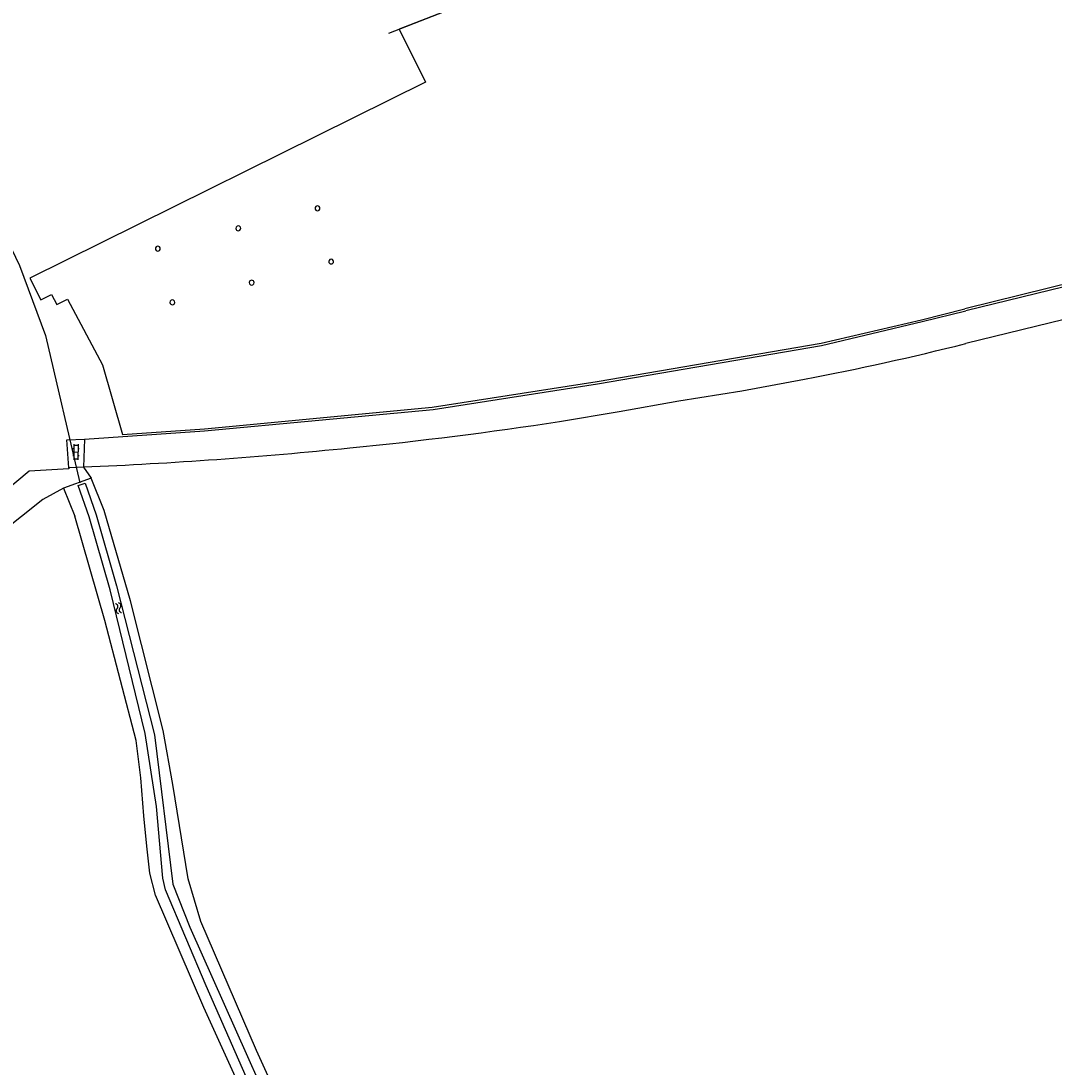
# Model space of a CAD drawing. Extents: x 135999 to 138000, y 396000 to 398501.
# Drawn here: x 136863.1 to 137012.8, y 397644 to 397795.7 of the extents above; entities that cross this region are included whole.
import ezdxf

# ---------------------------------------------------------------- set-up
doc = ezdxf.new("R2010")
doc.units = 0
for name, color, linetype in [('gg-afsc-draadraster', 7, 'Continuous'), ('gg-afsc-hekwerk', 7, 'Continuous'), ('gg-afsc-lijn draadraster', 7, 'Continuous'), ('gg-bbg-hoogspanningsmast', 7, 'Continuous'), ('gg-knt-bronhoudergrens', 7, 'Continuous'), ('gg-knt-onverhard', 7, 'Continuous'), ('gg-knt-verharding', 7, 'Continuous'), ('gg-kntw-bovenkant insteek waterloop', 7, 'Continuous'), ('gg-kwrk-duiker nz buis', 7, 'Continuous'), ('gt-symb-klinker verharding', 7, 'Continuous'), ('gt-symb-watersymbool', 7, 'Continuous'), ('gx-grn-maaiveld', 7, 'Continuous')]:
    doc.layers.add(name, color=color, linetype=linetype)

# ---------------------------------------------------------------- blocks, each defined once
blk = doc.blocks.new('gt0-WA')
at = {"layer": 'gt-symb-watersymbool'}
for centre, start, end in [((-0.32, 0.02), 28.0725, 151.9275), ((0.43, 0.42), 208.0725, 331.9275), ((-0.32, -0.43), 28.0725, 151.9275), ((0.43, -0.03), 208.0725, 331.9275)]:
    blk.add_arc(centre, 0.425, start, end, dxfattribs=at)
blk = doc.blocks.new('gt0-KL1')
at = {"layer": 'gt-symb-klinker verharding'}
for p, q in [((-1.15, 0.3), (1.15, 0.3)), ((-1, -0.3), (-1, 0.3)), ((-0.5, 0.3), (-0.5, 0.45)), ((0, -0.3), (0, 0.3)), ((0.5, 0.3), (0.5, 0.45)), ((1, -0.3), (1, 0.3)), ((-1.15, -0.3), (1.15, -0.3)), ((-0.5, -0.45), (-0.5, -0.3)), ((0.5, -0.45), (0.5, -0.3))]:
    blk.add_line(p, q, dxfattribs=at)

msp = doc.modelspace()

# ---------------------------------------------------------------- linework, layer by layer
at = {"layer": 'gg-afsc-draadraster'}
for points in [[(137071.99, 397778.31), (137067.92, 397770.74), (136999.89, 397753.95)], [(136877.8, 397735.73), (136889.69, 397736.53), (136922.7, 397739.69), (136946.6, 397743.39), (136979.05, 397748.98), (136993.62, 397752.34), (136999.89, 397753.95)]]:
    msp.add_lwpolyline(points, dxfattribs=at)
at = {"layer": 'gg-afsc-hekwerk'}
msp.add_line((136870.04, 397730.88), (136870.04, 397730.77), dxfattribs=at)
msp.add_line((136870.04, 397730.88), (136870.04, 397730.77), dxfattribs=at)
for points in [[(136872.3, 397735.03), (136889.71, 397736.28), (136922.85, 397739.35), (136946.64, 397743.05), (136979.1, 397748.61), (136993.68, 397752.1), (137000, 397753.65)], [(136872.3, 397735.03), (136889.71, 397736.28), (136922.85, 397739.35), (136946.64, 397743.05), (136979.1, 397748.61), (136993.68, 397752.1), (137000, 397753.65)], [(136870.04, 397730.88), (136869.74, 397734.94), (136872.3, 397735.03)], [(136870.04, 397730.88), (136869.74, 397734.94), (136872.3, 397735.03)], [(136870.04, 397730.77), (136864.27, 397730.39), (136844.62, 397713.98), (136840.89, 397711.59), (136840.28, 397711.14)], [(136870.04, 397730.77), (136864.27, 397730.39), (136844.62, 397713.98), (136840.89, 397711.59), (136840.28, 397711.14)]]:
    msp.add_lwpolyline(points, dxfattribs=at)
at = {"layer": 'gg-afsc-lijn draadraster'}
for points in [[(137027.29, 397891.06), (136968.08, 397858.69), (136936.36, 397843.73), (136949.73, 397806.92), (136916.34, 397793.87)], [(137071.99, 397778.31), (137067.92, 397770.74), (136999.89, 397753.95)], [(136877.8, 397735.73), (136889.69, 397736.53), (136922.7, 397739.69), (136946.6, 397743.39), (136979.05, 397748.98), (136993.62, 397752.34), (136999.89, 397753.95)]]:
    msp.add_lwpolyline(points, dxfattribs=at)
at = {"layer": 'gg-bbg-hoogspanningsmast'}
for centre, radius, start, end in [((136906.08, 397768.52), 0.352, 0.0815, 179.9185), ((136906.08, 397768.52), 0.352, 180.0815, 359.9185), ((136894.59, 397765.61), 0.352, 0.0813, 180.2447), ((136894.59, 397765.61), 0.352, 180.2443, 0.0817), ((136882.94, 397762.67), 0.351, 359.8368, 179.8368), ((136882.94, 397762.67), 0.351, 179.8368, 359.8368), ((136908.05, 397760.8), 0.352, 359.9185, 180.0815), ((136908.05, 397760.8), 0.352, 180.0815, 359.9185), ((136896.54, 397757.75), 0.352, 0.2445, 180.2445), ((136896.54, 397757.75), 0.352, 180.2445, 0.2445), ((136885.05, 397754.88), 0.352, 359.9185, 180.0815), ((136885.05, 397754.88), 0.352, 180.0815, 359.9185)]:
    msp.add_arc(centre, radius, start, end, dxfattribs=at)
at = {"layer": 'gg-knt-bronhoudergrens'}
msp.add_line((136872.16, 397731.01), (136873.29, 397729.4), dxfattribs=at)
msp.add_lwpolyline([(136869.84, 397755.37), (136874.93, 397745.81), (136877.8, 397735.73)], dxfattribs=at)
at = {"layer": 'gg-knt-onverhard'}
for p, q in [((137068.84, 397770.56), (137000, 397753.65)), ((137071.6, 397766.55), (137000, 397748.9))]:
    msp.add_line(p, q, dxfattribs=at)
msp.add_lwpolyline([(136941.16, 397737.62), (136949.8, 397739.04), (136958.42, 397740.59), (136967.56, 397742.07), (136976.66, 397743.74)], dxfattribs=at)
for centre, radius, start, end in [((136891.07, 398185.74), 450.22, 280.9592, 284.0017), ((136858.05, 398273.56), 542.34, 275.5786, 278.8148), ((136843.47, 398399.96), 669.56, 272.45534, 275.76862)]:
    msp.add_arc(centre, radius, start, end, dxfattribs=at)
at = {"layer": 'gg-knt-verharding'}
for p, q in [((136872.3, 397735.03), (136872.16, 397731.01)), ((136872.16, 397731.01), (136870.04, 397730.88))]:
    msp.add_line(p, q, dxfattribs=at)
at = {"layer": 'gg-kntw-bovenkant insteek waterloop'}
for p, q in [((136873.29, 397729.4), (136869.25, 397727.96)), ((136875.18, 397724.71), (136873.29, 397729.4)), ((136869.25, 397727.96), (136870.92, 397723.87))]:
    msp.add_line(p, q, dxfattribs=at)
at = {"layer": 'gg-kwrk-duiker nz buis'}
msp.add_lwpolyline([(136642.15, 397873.3), (136676.8, 397837.25), (136686.77, 397838.11), (136694.04, 397824.99), (136713.96, 397815.35), (136720.48, 397806.93), (136727, 397798.52), (136741.41, 397806.68), (136750.36, 397801.02), (136768.21, 397800.8), (136786.06, 397800.58), (136833.75, 397801.59), (136838.53, 397799.2), (136842.69, 397794.62), (136853.74, 397779.16), (136862.87, 397760.24), (136866.65, 397750.1), (136871.65, 397728.73)], dxfattribs=at)
at = {"layer": 'gx-grn-maaiveld'}
for p, q in [((136949.73, 397806.92), (136917.92, 397794.49)), ((136917.92, 397794.49), (136921.71, 397786.8)), ((136921.71, 397786.8), (136864.37, 397758.39)), ((136864.37, 397758.39), (136866, 397755.24)), ((136866, 397755.24), (136867.53, 397756.03)), ((136867.53, 397756.03), (136868.29, 397754.57)), ((136868.29, 397754.57), (136869.84, 397755.37))]:
    msp.add_line(p, q, dxfattribs=at)
for points in [[(136869.25, 397727.96), (136866.27, 397726.29), (136860.05, 397721.36), (136848.74, 397712.7), (136841.36, 397707.23), (136837.7, 397704.94), (136816.66, 397692.2), (136793.67, 397679.08), (136785.44, 397674.2), (136759.25, 397658.69), (136736.68, 397645.68), (136724.73, 397638.4), (136716.5, 397633.51), (136708.54, 397628.36), (136696.37, 397622.26), (136681.15, 397614.56), (136676.18, 397612.03), (136655.93, 397601.36), (136639.25, 397592.88)], [(136899.42, 397634.23), (136889.96, 397655.8), (136884.03, 397669.7), (136883.64, 397671.39), (136882.75, 397681.78), (136881.1, 397692.4), (136876.03, 397713.21), (136873.01, 397723.8), (136871.4, 397728.33), (136872.39, 397728.68), (136874.02, 397724.08), (136876.97, 397713.78), (136882.46, 397692.2), (136885.11, 397670.55), (136887.58, 397664.32), (136905.9, 397623.21)], [(136930.2, 397561.23), (136923.42, 397584.84), (136921.91, 397588.94), (136918.33, 397599.39), (136908.97, 397620.54), (136897.24, 397646.41), (136889.19, 397665.11), (136887.35, 397671.31), (136885.13, 397685), (136883.71, 397692.82), (136878.98, 397711.59), (136875.18, 397724.71)], [(136925.34, 397559.38), (136920.86, 397576.34), (136915.46, 397594.06), (136912.23, 397602.39), (136899.53, 397630.78), (136889.6, 397652.66), (136882.59, 397668.93), (136881.79, 397672.12), (136881.34, 397676.03), (136880.9, 397680.46), (136880.48, 397685.97), (136879.81, 397691.35), (136875.26, 397708.74), (136870.92, 397723.87)]]:
    msp.add_lwpolyline(points, dxfattribs=at)

# ---------------------------------------------------------------- block references
at = {"layer": 'gt-symb-klinker verharding', "rotation": -90.34377055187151}
msp.add_blockref('gt0-KL1', (136871.07, 397733.19), dxfattribs=at)
at = {"layer": 'gt-symb-watersymbool', "rotation": -72.66989131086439}
msp.add_blockref('gt0-WA', (136877.23, 397710.6), dxfattribs=at)

doc.saveas('drawing.dxf')
